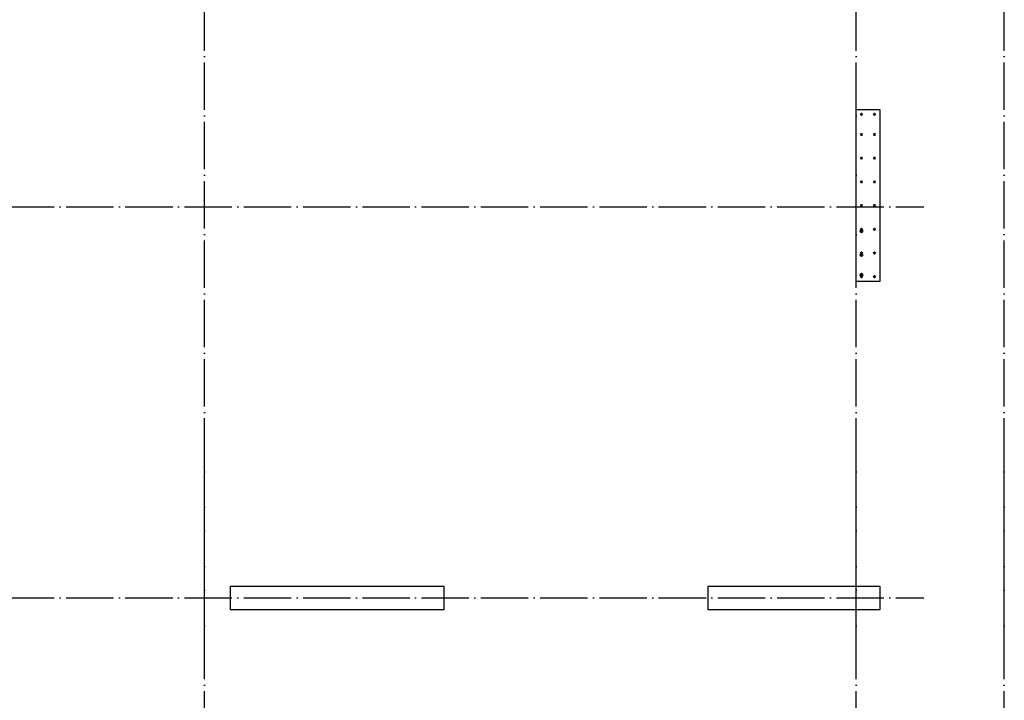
# Model space of a CAD drawing. Header units: millimetres. Extents: x -49773 to 2322955, y -3321 to 58485.
# Tile 295 of 580: x 1174867 to 1183176, y 31734 to 37474. Entities that reach past the tile are written whole.
import ezdxf

# ---------------------------------------------------------------- set-up
doc = ezdxf.new("R2010")
doc.units = ezdxf.units.MM
doc.linetypes.add('______11', pattern=[500, 400, -50, 0, -50])
doc.linetypes.add('______5', pattern=[1100, 800, -100, 100, -100])
doc.layers.add('Арм.стержн. вертикальными 1', color=22, linetype='Continuous', lineweight=35)
doc.layers.add('Арм.стержн. вертикальными 2', color=7, linetype='Continuous', lineweight=35, true_color=0x006e00)
doc.layers.add('Осевая линия_ общее', color=7, linetype='______5', lineweight=13, true_color=0xa0a0a0)

msp = doc.modelspace()

# ---------------------------------------------------------------- linework, layer by layer
at = {"color": 7, "linetype": 'Continuous', "lineweight": 25, "transparency": 33554687}
for p, q in [((1181925.9, 35266.4), (1181925.9, 36716.4)), ((1181925.9, 36716.4), (1182125.9, 36716.4)), ((1182125.9, 36716.4), (1182125.9, 35266.4)), ((1182125.9, 35266.4), (1181925.9, 35266.4)), ((1176645.9, 32496.7), (1176645.9, 32696.7)), ((1176645.9, 32496.7), (1176645.9, 32696.7)), ((1176645.9, 32696.7), (1178445.9, 32696.7)), ((1176645.9, 32696.7), (1178445.9, 32696.7)), ((1178445.9, 32696.7), (1178445.9, 32496.7)), ((1178445.9, 32696.7), (1178445.9, 32496.7)), ((1180675.9, 32496.7), (1180675.9, 32696.7)), ((1180675.9, 32496.7), (1180675.9, 32696.7)), ((1180675.9, 32696.7), (1182125.9, 32696.7)), ((1180675.9, 32696.7), (1182125.9, 32696.7)), ((1182125.9, 32696.7), (1182125.9, 32496.7)), ((1182125.9, 32696.7), (1182125.9, 32496.7)), ((1178445.9, 32496.7), (1176645.9, 32496.7)), ((1178445.9, 32496.7), (1176645.9, 32496.7)), ((1182125.9, 32496.7), (1180675.9, 32496.7)), ((1182125.9, 32496.7), (1180675.9, 32496.7))]:
    msp.add_line(p, q, dxfattribs=at)
at = {"layer": 'Арм.стержн. вертикальными 1', "color": 4, "linetype": 'Continuous', "lineweight": 50, "transparency": 33554687}
for centre in [(1181970.9, 36676.4), (1182080.9, 36676.4), (1181970.9, 36506.4), (1182080.9, 36506.4), (1181970.9, 36306.4), (1182080.9, 36306.4), (1181970.9, 36106.4), (1182080.9, 36106.4), (1181970.9, 35906.4), (1182080.9, 35906.4), (1181970.9, 35706.4), (1182080.9, 35706.4), (1181970.9, 35506.4), (1182080.9, 35506.4), (1181970.9, 35306.4), (1182080.9, 35306.4)]:
    msp.add_circle(centre, 5, dxfattribs=at)
at = {"layer": 'Арм.стержн. вертикальными 2', "color": 5, "linetype": 'Continuous', "lineweight": 50, "true_color": 0x1c1cff, "transparency": 33554687}
for centre in [(1181970.4, 35690.7), (1181970.4, 35490.7), (1181970.9, 35321.4)]:
    msp.add_circle(centre, 8, dxfattribs=at)
at = {"layer": 'Осевая линия_ общее', "color": 253, "linetype": '______11', "lineweight": -3, "true_color": 0xa0a0a0, "transparency": 33554687}
for p, q in [((1176426, 32211.7), (1176426, 54986.7)), ((1181925.9, 32211.7), (1181925.9, 54986.7)), ((1183175.9, 32211.7), (1183175.9, 47496.7)), ((1165255.9, 35896.7), (1182495.9, 35896.7)), ((1176426, 4906.7), (1176426, 33804.5)), ((1181925.9, 4906.7), (1181925.9, 33804.5)), ((1183175.9, 4906.7), (1183175.9, 33804.5)), ((1165255.9, 32596.7), (1182495.9, 32596.7)), ((1165255.9, 32596.7), (1182495.9, 32596.7))]:
    msp.add_line(p, q, dxfattribs=at)

doc.saveas('drawing.dxf')
